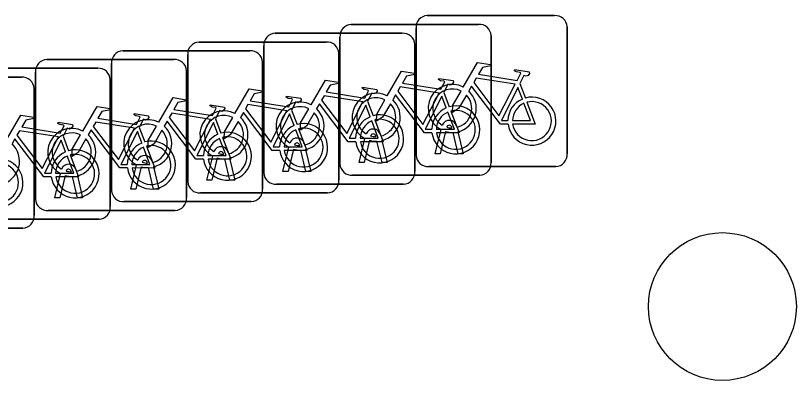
# Model space of a CAD drawing. Extents: x 162186 to 163152, y 385513 to 386513.
# Drawn here: x 162777.32 to 162782.48, y 386430.39 to 386432.81 of the extents above; entities that cross this region are included whole.
import ezdxf

# ---------------------------------------------------------------- set-up
doc = ezdxf.new("R2010")
doc.units = 0
doc.layers.add('IMGEO_Boom', color=7, linetype='Continuous')
doc.layers.add('IMGEO_Fietsenrek', color=7, linetype='Continuous')

msp = doc.modelspace()

# ---------------------------------------------------------------- linework, layer by layer
at = {"layer": 'IMGEO_Boom'}
msp.add_circle((162781.991, 386430.88), 0.4892, dxfattribs=at)
at = {"layer": 'IMGEO_Fietsenrek'}
for p, q in [((162780.0389, 386432.8065), (162780.8798, 386432.8065)), ((162780.8798, 386432.8065), (162780.0389, 386432.8065)), ((162779.5359, 386432.7485), (162780.3768, 386432.7485)), ((162780.3768, 386432.7485), (162779.5359, 386432.7485)), ((162780.9635, 386432.7321), (162780.9635, 386431.8912)), ((162780.9635, 386431.8912), (162780.9635, 386432.7321)), ((162779.0319, 386432.6895), (162779.8728, 386432.6895)), ((162779.8728, 386432.6895), (162779.0319, 386432.6895)), ((162779.9645, 386431.8819), (162779.9645, 386432.7228)), ((162779.9645, 386432.7228), (162779.9645, 386431.8819)), ((162778.5289, 386432.6315), (162779.3698, 386432.6315)), ((162779.3698, 386432.6315), (162778.5289, 386432.6315)), ((162779.4615, 386431.8239), (162779.4615, 386432.6648)), ((162779.4615, 386432.6648), (162779.4615, 386431.8239)), ((162780.4605, 386432.6741), (162780.4605, 386431.8332)), ((162780.4605, 386431.8332), (162780.4605, 386432.6741)), ((162778.0249, 386432.5735), (162778.8658, 386432.5735)), ((162778.8658, 386432.5735), (162778.0249, 386432.5735)), ((162778.9575, 386431.7649), (162778.9575, 386432.6058)), ((162778.9575, 386432.6058), (162778.9575, 386431.7649)), ((162779.9565, 386432.6151), (162779.9565, 386431.7742)), ((162779.9565, 386431.7742), (162779.9565, 386432.6151)), ((162778.4545, 386431.7069), (162778.4545, 386432.5478)), ((162778.4545, 386432.5478), (162778.4545, 386431.7069)), ((162779.4535, 386432.5571), (162779.4535, 386431.7162)), ((162779.4535, 386431.7162), (162779.4535, 386432.5571)), ((162777.5219, 386432.5155), (162778.3628, 386432.5155)), ((162778.3628, 386432.5155), (162777.5219, 386432.5155)), ((162777.9505, 386431.6489), (162777.9505, 386432.4898)), ((162777.9505, 386432.4898), (162777.9505, 386431.6489)), ((162778.9495, 386432.4991), (162778.9495, 386431.6582)), ((162778.9495, 386431.6582), (162778.9495, 386432.4991)), ((162777.0179, 386432.4575), (162777.8588, 386432.4575)), ((162777.8588, 386432.4575), (162777.0179, 386432.4575)), ((162777.4475, 386431.5909), (162777.4475, 386432.4318)), ((162777.4475, 386432.4318), (162777.4475, 386431.5909)), ((162778.4465, 386432.4411), (162778.4465, 386431.6002)), ((162778.4465, 386431.6002), (162778.4465, 386432.4411)), ((162776.5139, 386432.3985), (162777.3548, 386432.3985)), ((162777.3548, 386432.3985), (162776.5139, 386432.3985)), ((162777.9425, 386432.3831), (162777.9425, 386431.5422)), ((162777.9425, 386431.5422), (162777.9425, 386432.3831)), ((162777.4385, 386432.3241), (162777.4385, 386431.4832)), ((162777.4385, 386431.4832), (162777.4385, 386432.3241)), ((162780.6512, 386432.3562), (162780.6875, 386432.261)), ((162780.1482, 386432.2982), (162780.1845, 386432.203)), ((162779.6442, 386432.2392), (162779.6805, 386432.144)), ((162779.1412, 386432.1812), (162779.1775, 386432.086)), ((162778.6372, 386432.1232), (162778.6735, 386432.028)), ((162778.1342, 386432.0652), (162778.1705, 386431.97)), ((162780.2019, 386432.0629), (162780.2009, 386432.0672)), ((162780.2326, 386432.0744), (162780.2344, 386432.0665)), ((162777.6302, 386432.0072), (162777.6665, 386431.912)), ((162779.6989, 386432.0049), (162779.6979, 386432.0092)), ((162779.7296, 386432.0164), (162779.7314, 386432.0085)), ((162780.0915, 386431.8913), (162780.1298, 386432.0513)), ((162780.1602, 386432.0391), (162780.1249, 386431.8913)), ((162780.243, 386431.8913), (162780.2091, 386432.033)), ((162780.2414, 386432.0373), (162780.2764, 386431.8913)), ((162779.2256, 386431.9574), (162779.2274, 386431.9495)), ((162779.5885, 386431.8333), (162779.6268, 386431.9933)), ((162779.6572, 386431.9811), (162779.6219, 386431.8333)), ((162779.74, 386431.8333), (162779.7061, 386431.975)), ((162779.7384, 386431.9793), (162779.7734, 386431.8333)), ((162779.0845, 386431.7743), (162779.1228, 386431.9343)), ((162779.1532, 386431.9221), (162779.1179, 386431.7743)), ((162779.1949, 386431.9459), (162779.1939, 386431.9502)), ((162779.236, 386431.7743), (162779.2021, 386431.916)), ((162779.2344, 386431.9203), (162779.2694, 386431.7743)), ((162778.5815, 386431.7163), (162778.6198, 386431.8763)), ((162778.6502, 386431.8641), (162778.6149, 386431.7163)), ((162778.6919, 386431.8879), (162778.6909, 386431.8922)), ((162778.733, 386431.7163), (162778.6991, 386431.858)), ((162778.7226, 386431.8994), (162778.7244, 386431.8915)), ((162778.7314, 386431.8623), (162778.7664, 386431.7163)), ((162780.1249, 386431.8913), (162780.0915, 386431.8913)), ((162780.2764, 386431.8913), (162780.243, 386431.8913)), ((162778.0775, 386431.6583), (162778.1158, 386431.8183)), ((162778.1462, 386431.8061), (162778.1109, 386431.6583)), ((162778.1879, 386431.8299), (162778.1869, 386431.8342)), ((162778.229, 386431.6583), (162778.1951, 386431.8)), ((162778.2186, 386431.8414), (162778.2204, 386431.8335)), ((162778.2274, 386431.8043), (162778.2624, 386431.6583)), ((162779.6219, 386431.8333), (162779.5885, 386431.8333)), ((162779.7734, 386431.8333), (162779.74, 386431.8333)), ((162780.8891, 386431.8075), (162780.0482, 386431.8075)), ((162780.0482, 386431.8075), (162780.8891, 386431.8075)), ((162777.5745, 386431.6003), (162777.6128, 386431.7603)), ((162777.6432, 386431.7481), (162777.6079, 386431.6003)), ((162777.6849, 386431.7719), (162777.6839, 386431.7762)), ((162777.7156, 386431.7834), (162777.7174, 386431.7755)), ((162777.7244, 386431.7463), (162777.7594, 386431.6003)), ((162779.1179, 386431.7743), (162779.0845, 386431.7743)), ((162779.2694, 386431.7743), (162779.236, 386431.7743)), ((162780.3861, 386431.7495), (162779.5452, 386431.7495)), ((162779.5452, 386431.7495), (162780.3861, 386431.7495)), ((162777.726, 386431.6003), (162777.6921, 386431.742)), ((162778.6149, 386431.7163), (162778.5815, 386431.7163)), ((162778.7664, 386431.7163), (162778.733, 386431.7163)), ((162778.1109, 386431.6583), (162778.0775, 386431.6583)), ((162778.2624, 386431.6583), (162778.229, 386431.6583)), ((162779.8821, 386431.6905), (162779.0412, 386431.6905)), ((162779.0412, 386431.6905), (162779.8821, 386431.6905)), ((162777.6079, 386431.6003), (162777.5745, 386431.6003)), ((162777.7594, 386431.6003), (162777.726, 386431.6003)), ((162779.3791, 386431.6325), (162778.5382, 386431.6325)), ((162778.5382, 386431.6325), (162779.3791, 386431.6325)), ((162778.8751, 386431.5745), (162778.0342, 386431.5745)), ((162778.0342, 386431.5745), (162778.8751, 386431.5745)), ((162778.3721, 386431.5165), (162777.5312, 386431.5165)), ((162777.5312, 386431.5165), (162778.3721, 386431.5165)), ((162777.8681, 386431.4585), (162777.0272, 386431.4585)), ((162777.0272, 386431.4585), (162777.8681, 386431.4585)), ((162777.3641, 386431.3995), (162776.5232, 386431.3995)), ((162776.5232, 386431.3995), (162777.3641, 386431.3995))]:
    msp.add_line(p, q, dxfattribs=at)
for points in [[(162780.2771, 386432.3332), (162780.3718, 386432.4967), (162780.458, 386432.4829), (162780.4597, 386432.4742), (162780.4036, 386432.4633), (162780.3774, 386432.418), (162780.6326, 386432.3772)], [(162779.7741, 386432.2752), (162779.8688, 386432.4387), (162779.955, 386432.4249), (162779.9567, 386432.4162), (162779.9006, 386432.4053), (162779.8744, 386432.36), (162780.1296, 386432.3192)], [(162780.6326, 386432.3772), (162780.6576, 386432.426), (162780.6525, 386432.43), (162780.6293, 386432.4337), (162780.6166, 386432.4412), (162780.6156, 386432.4443), (162780.6178, 386432.4489), (162780.7126, 386432.4338), (162780.7149, 386432.4235), (162780.7055, 386432.4111), (162780.6931, 386432.4047), (162780.6786, 386432.4109), (162780.6512, 386432.3562)], [(162779.2701, 386432.2162), (162779.3648, 386432.3797), (162779.451, 386432.3659), (162779.4527, 386432.3572), (162779.3966, 386432.3463), (162779.3704, 386432.301), (162779.6256, 386432.2602)], [(162780.1296, 386432.3192), (162780.1546, 386432.368), (162780.1495, 386432.372), (162780.1263, 386432.3757), (162780.1136, 386432.3832), (162780.1126, 386432.3863), (162780.1148, 386432.3909), (162780.2096, 386432.3758), (162780.2119, 386432.3655), (162780.2025, 386432.3531), (162780.1901, 386432.3467), (162780.1756, 386432.3529), (162780.1482, 386432.2982)], [(162780.6197, 386432.352), (162780.3629, 386432.393), (162780.3462, 386432.3642), (162780.5132, 386432.1439), (162780.6197, 386432.352)], [(162778.7671, 386432.1582), (162778.8618, 386432.3217), (162778.948, 386432.3079), (162778.9497, 386432.2992), (162778.8936, 386432.2883), (162778.8674, 386432.243), (162779.1226, 386432.2022)], [(162779.6256, 386432.2602), (162779.6506, 386432.309), (162779.6455, 386432.313), (162779.6223, 386432.3167), (162779.6096, 386432.3242), (162779.6086, 386432.3273), (162779.6108, 386432.3319), (162779.7056, 386432.3168), (162779.7079, 386432.3065), (162779.6985, 386432.2941), (162779.6861, 386432.2877), (162779.6716, 386432.2939), (162779.6442, 386432.2392)], [(162780.1167, 386432.294), (162779.8599, 386432.335), (162779.8432, 386432.3062), (162780.0102, 386432.0859), (162780.1167, 386432.294)], [(162780.5728, 386432.0885), (162780.5231, 386432.0886), (162780.3324, 386432.3403), (162780.3134, 386432.3075)], [(162780.6677, 386432.254), (162780.6384, 386432.3308), (162780.529, 386432.1127), (162780.5717, 386432.1126)], [(162778.2631, 386432.1002), (162778.3578, 386432.2637), (162778.444, 386432.2499), (162778.4457, 386432.2412), (162778.3896, 386432.2303), (162778.3634, 386432.185), (162778.6186, 386432.1442)], [(162779.1226, 386432.2022), (162779.1476, 386432.251), (162779.1425, 386432.255), (162779.1193, 386432.2587), (162779.1066, 386432.2662), (162779.1056, 386432.2693), (162779.1078, 386432.2739), (162779.2026, 386432.2588), (162779.2049, 386432.2485), (162779.1955, 386432.2361), (162779.1831, 386432.2297), (162779.1686, 386432.2359), (162779.1412, 386432.1812)], [(162779.6127, 386432.235), (162779.3559, 386432.276), (162779.3392, 386432.2472), (162779.5062, 386432.0269), (162779.6127, 386432.235)], [(162780.0698, 386432.0305), (162780.0201, 386432.0306), (162779.8294, 386432.2823), (162779.8104, 386432.2495)], [(162780.1647, 386432.196), (162780.1354, 386432.2728), (162780.026, 386432.0547), (162780.0687, 386432.0546)], [(162780.2978, 386432.2807), (162780.2462, 386432.1915), (162780.2063, 386432.1655), (162780.2075, 386432.213), (162780.262, 386432.3072)], [(162778.6186, 386432.1442), (162778.6436, 386432.193), (162778.6385, 386432.197), (162778.6153, 386432.2007), (162778.6026, 386432.2082), (162778.6016, 386432.2113), (162778.6038, 386432.2159), (162778.6986, 386432.2008), (162778.7009, 386432.1905), (162778.6915, 386432.1781), (162778.6791, 386432.1717), (162778.6646, 386432.1779), (162778.6372, 386432.1232)], [(162779.1097, 386432.177), (162778.8529, 386432.218), (162778.8362, 386432.1892), (162779.0032, 386431.9689), (162779.1097, 386432.177)], [(162779.5658, 386431.9715), (162779.5161, 386431.9716), (162779.3254, 386432.2233), (162779.3064, 386432.1905)], [(162779.6607, 386432.137), (162779.6314, 386432.2138), (162779.522, 386431.9957), (162779.5647, 386431.9956)], [(162779.7948, 386432.2227), (162779.7432, 386432.1335), (162779.7033, 386432.1075), (162779.7045, 386432.155), (162779.759, 386432.2492)], [(162780.6017, 386432.1125), (162780.7216, 386432.1123), (162780.6784, 386432.2259)], [(162780.6982, 386432.2328), (162780.7532, 386432.0882), (162780.6031, 386432.0885)], [(162777.7601, 386432.0422), (162777.8548, 386432.2057), (162777.941, 386432.1919), (162777.9427, 386432.1832), (162777.8866, 386432.1723), (162777.8604, 386432.127), (162778.1156, 386432.0862)], [(162778.1156, 386432.0862), (162778.1406, 386432.135), (162778.1355, 386432.139), (162778.1123, 386432.1427), (162778.0996, 386432.1502), (162778.0986, 386432.1533), (162778.1008, 386432.1579), (162778.1956, 386432.1428), (162778.1979, 386432.1325), (162778.1885, 386432.1201), (162778.1761, 386432.1137), (162778.1616, 386432.1199), (162778.1342, 386432.0652)], [(162778.6057, 386432.119), (162778.3489, 386432.16), (162778.3322, 386432.1312), (162778.4992, 386431.9109), (162778.6057, 386432.119)], [(162779.0628, 386431.9135), (162779.0131, 386431.9136), (162778.8224, 386432.1653), (162778.8034, 386432.1325)], [(162779.2908, 386432.1637), (162779.2392, 386432.0745), (162779.1993, 386432.0485), (162779.2005, 386432.096), (162779.255, 386432.1902)], [(162780.0987, 386432.0545), (162780.2186, 386432.0543), (162780.1754, 386432.1679)], [(162780.1952, 386432.1748), (162780.2502, 386432.0302), (162780.1001, 386432.0305)], [(162777.2561, 386431.9842), (162777.3508, 386432.1477), (162777.437, 386432.1339), (162777.4387, 386432.1252), (162777.3826, 386432.1143), (162777.3564, 386432.069), (162777.6116, 386432.0282)], [(162778.5588, 386431.8555), (162778.5091, 386431.8556), (162778.3184, 386432.1073), (162778.2994, 386432.0745)], [(162778.7878, 386432.1057), (162778.7362, 386432.0165), (162778.6963, 386431.9905), (162778.6975, 386432.038), (162778.752, 386432.1322)], [(162779.1577, 386432.079), (162779.1284, 386432.1558), (162779.019, 386431.9377), (162779.0617, 386431.9376)], [(162779.5947, 386431.9955), (162779.7146, 386431.9953), (162779.6714, 386432.1089)], [(162779.6912, 386432.1158), (162779.7462, 386431.9712), (162779.5961, 386431.9715)], [(162777.6116, 386432.0282), (162777.6366, 386432.077), (162777.6315, 386432.081), (162777.6083, 386432.0847), (162777.5956, 386432.0922), (162777.5946, 386432.0953), (162777.5968, 386432.0999), (162777.6916, 386432.0848), (162777.6939, 386432.0745), (162777.6845, 386432.0621), (162777.6721, 386432.0557), (162777.6576, 386432.0619), (162777.6302, 386432.0072)], [(162778.1027, 386432.061), (162777.8459, 386432.102), (162777.8292, 386432.0732), (162777.9962, 386431.8529), (162778.1027, 386432.061)], [(162778.2838, 386432.0477), (162778.2322, 386431.9585), (162778.1923, 386431.9325), (162778.1935, 386431.98), (162778.248, 386432.0742)], [(162778.6537, 386432.021), (162778.6244, 386432.0978), (162778.515, 386431.8797), (162778.5577, 386431.8796)], [(162779.1882, 386432.0578), (162779.2432, 386431.9132), (162779.0931, 386431.9135)], [(162777.5987, 386432.003), (162777.3419, 386432.044), (162777.3252, 386432.0152), (162777.4922, 386431.7949), (162777.5987, 386432.003)], [(162777.7808, 386431.9897), (162777.7292, 386431.9005), (162777.6893, 386431.8745), (162777.6905, 386431.922), (162777.745, 386432.0162)], [(162778.0558, 386431.7975), (162778.0061, 386431.7976), (162777.8154, 386432.0493), (162777.7964, 386432.0165)], [(162778.1507, 386431.963), (162778.1214, 386432.0398), (162778.012, 386431.8217), (162778.0547, 386431.8216)], [(162779.0917, 386431.9375), (162779.2116, 386431.9373), (162779.1684, 386432.0509)], [(162777.5518, 386431.7395), (162777.5021, 386431.7396), (162777.3114, 386431.9913), (162777.2924, 386431.9585)], [(162777.6467, 386431.905), (162777.6174, 386431.9818), (162777.508, 386431.7637), (162777.5507, 386431.7636)], [(162778.5877, 386431.8795), (162778.7076, 386431.8793), (162778.6644, 386431.9929)], [(162778.6842, 386431.9998), (162778.7392, 386431.8552), (162778.5891, 386431.8555)], [(162778.0847, 386431.8215), (162778.2046, 386431.8213), (162778.1614, 386431.9349)], [(162778.1812, 386431.9418), (162778.2362, 386431.7972), (162778.0861, 386431.7975)], [(162777.5807, 386431.7635), (162777.7006, 386431.7633), (162777.6574, 386431.8769)], [(162777.6772, 386431.8838), (162777.7322, 386431.7392), (162777.5821, 386431.7395)]]:
    msp.add_lwpolyline(points, dxfattribs=at)
for centre, radius, start, end in [((162780.0422, 386432.7286), 0.0779, 92.4484, 184.2845), ((162780.0422, 386432.7286), 0.0779, 92.4484, 184.2845), ((162780.8856, 386432.7288), 0.0779, 2.4484, 94.2845), ((162780.8856, 386432.7288), 0.0779, 2.4484, 94.2845), ((162779.5392, 386432.6706), 0.0779, 92.4484, 184.2845), ((162779.5392, 386432.6706), 0.0779, 92.4484, 184.2845), ((162780.3826, 386432.6708), 0.0779, 2.4484, 94.2845), ((162780.3826, 386432.6708), 0.0779, 2.4484, 94.2845), ((162779.0352, 386432.6116), 0.0779, 92.4484, 184.2845), ((162779.0352, 386432.6116), 0.0779, 92.4484, 184.2845), ((162779.8786, 386432.6118), 0.0779, 2.4484, 94.2845), ((162779.8786, 386432.6118), 0.0779, 2.4484, 94.2845), ((162778.5322, 386432.5536), 0.0779, 92.4484, 184.2845), ((162778.5322, 386432.5536), 0.0779, 92.4484, 184.2845), ((162779.3756, 386432.5538), 0.0779, 2.4484, 94.2845), ((162779.3756, 386432.5538), 0.0779, 2.4484, 94.2845), ((162778.0282, 386432.4956), 0.0779, 92.4484, 184.2845), ((162778.0282, 386432.4956), 0.0779, 92.4484, 184.2845), ((162778.8716, 386432.4958), 0.0779, 2.4484, 94.2845), ((162778.8716, 386432.4958), 0.0779, 2.4484, 94.2845), ((162777.5252, 386432.4376), 0.0779, 92.4484, 184.2845), ((162777.5252, 386432.4376), 0.0779, 92.4484, 184.2845), ((162778.3686, 386432.4378), 0.0779, 2.4484, 94.2845), ((162778.3686, 386432.4378), 0.0779, 2.4484, 94.2845), ((162777.8646, 386432.3798), 0.0779, 2.4484, 94.2845), ((162777.8646, 386432.3798), 0.0779, 2.4484, 94.2845), ((162777.3606, 386432.3208), 0.0779, 2.4484, 94.2845), ((162777.3606, 386432.3208), 0.0779, 2.4484, 94.2845), ((162780.2041, 386432.1919), 0.159, 62.6766, 242.1369), ((162780.2041, 386432.1919), 0.129, 63.3192, 238.903), ((162779.7011, 386432.1339), 0.159, 62.6766, 242.1369), ((162779.7011, 386432.1339), 0.129, 63.3192, 238.903), ((162780.2041, 386432.1919), 0.129, 283.6043, 43.4302), ((162780.2041, 386432.1919), 0.159, 283.5766, 46.6042), ((162780.7307, 386432.1079), 0.159, 187.0065, 105.7708), ((162779.1971, 386432.0749), 0.159, 62.6766, 242.1369), ((162779.7011, 386432.1339), 0.129, 283.6043, 43.4302), ((162779.7011, 386432.1339), 0.159, 283.5766, 46.6042), ((162780.7307, 386432.1079), 0.159, 113.3408, 178.3217), ((162780.7307, 386432.1079), 0.129, 113.923, 177.9556), ((162780.7307, 386432.1079), 0.129, 188.6715, 104.5883), ((162778.6941, 386432.0169), 0.159, 62.6766, 242.1369), ((162779.1971, 386432.0749), 0.129, 63.3192, 238.903), ((162779.1971, 386432.0749), 0.129, 283.6043, 43.4302), ((162779.1971, 386432.0749), 0.159, 283.5766, 46.6042), ((162780.2277, 386432.0499), 0.159, 113.3408, 178.3217), ((162780.2277, 386432.0499), 0.159, 187.0065, 105.7708), ((162780.2277, 386432.0499), 0.129, 113.923, 177.9556), ((162780.2277, 386432.0499), 0.129, 188.6715, 104.5883), ((162778.1901, 386431.9589), 0.159, 62.6766, 242.1369), ((162778.6941, 386432.0169), 0.129, 63.3192, 238.903), ((162778.6941, 386432.0169), 0.159, 283.5766, 46.6042), ((162779.7237, 386431.9909), 0.159, 113.3408, 178.3217), ((162779.7237, 386431.9909), 0.159, 187.0065, 105.7708), ((162779.7237, 386431.9909), 0.129, 113.923, 177.9556), ((162779.7237, 386431.9909), 0.129, 188.6715, 104.5883), ((162780.1839, 386432.0633), 0.0499, 12.8025, 158.6934), ((162777.6871, 386431.9009), 0.159, 62.6766, 242.1369), ((162778.1901, 386431.9589), 0.129, 63.3192, 238.903), ((162778.1901, 386431.9589), 0.159, 283.5766, 46.6042), ((162778.6941, 386432.0169), 0.129, 283.6043, 43.4302), ((162779.2207, 386431.9329), 0.159, 113.3408, 178.3217), ((162779.2207, 386431.9329), 0.159, 187.0065, 105.7708), ((162779.2207, 386431.9329), 0.129, 188.6715, 104.5883), ((162779.6809, 386432.0053), 0.0499, 12.8025, 158.6934), ((162780.1839, 386432.0633), 0.0174, 12.8025, 163.4502), ((162780.2041, 386432.1919), 0.129, 253.415, 269.0204), ((162777.6871, 386431.9009), 0.129, 63.3192, 238.903), ((162777.6871, 386431.9009), 0.159, 283.5766, 46.6042), ((162778.1901, 386431.9589), 0.129, 283.6043, 43.4302), ((162778.7167, 386431.8749), 0.159, 113.3408, 178.3217), ((162778.7167, 386431.8749), 0.159, 187.0065, 105.7708), ((162778.7167, 386431.8749), 0.129, 188.6715, 104.5883), ((162779.2207, 386431.9329), 0.129, 113.923, 177.9556), ((162779.6809, 386432.0053), 0.0174, 12.8025, 163.4502), ((162779.7011, 386432.1339), 0.129, 253.415, 269.0204), ((162780.2041, 386432.1919), 0.159, 253.9967, 271.7867), ((162777.1831, 386431.8429), 0.159, 283.5766, 46.6042), ((162777.6871, 386431.9009), 0.129, 283.6043, 43.4302), ((162778.2137, 386431.8169), 0.159, 113.3408, 178.3217), ((162778.2137, 386431.8169), 0.159, 187.0065, 105.7708), ((162778.7167, 386431.8749), 0.129, 113.923, 177.9556), ((162779.1769, 386431.9463), 0.0499, 12.8025, 158.6934), ((162779.1769, 386431.9463), 0.0174, 12.8025, 163.4502), ((162779.1971, 386432.0749), 0.129, 253.415, 269.0204), ((162779.7011, 386432.1339), 0.159, 253.9967, 271.7867), ((162777.7097, 386431.7589), 0.159, 113.3408, 178.3217), ((162777.7097, 386431.7589), 0.159, 187.0065, 105.7708), ((162778.2137, 386431.8169), 0.129, 113.923, 177.9556), ((162778.2137, 386431.8169), 0.129, 188.6715, 104.5883), ((162778.6739, 386431.8883), 0.0499, 12.8025, 158.6934), ((162778.6739, 386431.8883), 0.0174, 12.8025, 163.4502), ((162779.1971, 386432.0749), 0.159, 253.9967, 271.7867), ((162777.2057, 386431.6999), 0.159, 187.0065, 105.7708), ((162777.7097, 386431.7589), 0.129, 113.923, 177.9556), ((162777.7097, 386431.7589), 0.129, 188.6715, 104.5883), ((162778.1699, 386431.8303), 0.0499, 12.8025, 158.6934), ((162778.6941, 386432.0169), 0.159, 253.9967, 271.7867), ((162778.6941, 386432.0169), 0.129, 253.415, 269.0204), ((162780.0424, 386431.8852), 0.0779, 182.4484, 274.2845), ((162780.0424, 386431.8852), 0.0779, 182.4484, 274.2845), ((162780.8858, 386431.8854), 0.0779, 272.4484, 4.2845), ((162780.8858, 386431.8854), 0.0779, 272.4484, 4.2845), ((162777.2057, 386431.6999), 0.129, 188.6715, 104.5883), ((162777.6669, 386431.7723), 0.0499, 12.8025, 158.6934), ((162778.1901, 386431.9589), 0.159, 253.9967, 271.7867), ((162778.1699, 386431.8303), 0.0174, 12.8025, 163.4502), ((162778.1901, 386431.9589), 0.129, 253.415, 269.0204), ((162779.5394, 386431.8272), 0.0779, 182.4484, 274.2845), ((162779.5394, 386431.8272), 0.0779, 182.4484, 274.2845), ((162780.3828, 386431.8274), 0.0779, 272.4484, 4.2845), ((162780.3828, 386431.8274), 0.0779, 272.4484, 4.2845), ((162777.6871, 386431.9009), 0.159, 253.9967, 271.7867), ((162777.6669, 386431.7723), 0.0174, 12.8025, 163.4502), ((162777.6871, 386431.9009), 0.129, 253.415, 269.0204), ((162779.0354, 386431.7682), 0.0779, 182.4484, 274.2845), ((162779.0354, 386431.7682), 0.0779, 182.4484, 274.2845), ((162779.8788, 386431.7684), 0.0779, 272.4484, 4.2845), ((162779.8788, 386431.7684), 0.0779, 272.4484, 4.2845), ((162778.5324, 386431.7102), 0.0779, 182.4484, 274.2845), ((162778.5324, 386431.7102), 0.0779, 182.4484, 274.2845), ((162779.3758, 386431.7104), 0.0779, 272.4484, 4.2845), ((162779.3758, 386431.7104), 0.0779, 272.4484, 4.2845), ((162778.0284, 386431.6522), 0.0779, 182.4484, 274.2845), ((162778.0284, 386431.6522), 0.0779, 182.4484, 274.2845), ((162778.8718, 386431.6524), 0.0779, 272.4484, 4.2845), ((162778.8718, 386431.6524), 0.0779, 272.4484, 4.2845), ((162777.5254, 386431.5942), 0.0779, 182.4484, 274.2845), ((162777.5254, 386431.5942), 0.0779, 182.4484, 274.2845), ((162778.3688, 386431.5944), 0.0779, 272.4484, 4.2845), ((162778.3688, 386431.5944), 0.0779, 272.4484, 4.2845), ((162777.8648, 386431.5364), 0.0779, 272.4484, 4.2845), ((162777.8648, 386431.5364), 0.0779, 272.4484, 4.2845), ((162777.3608, 386431.4774), 0.0779, 272.4484, 4.2845), ((162777.3608, 386431.4774), 0.0779, 272.4484, 4.2845)]:
    msp.add_arc(centre, radius, start, end, dxfattribs=at)

doc.saveas('drawing.dxf')
